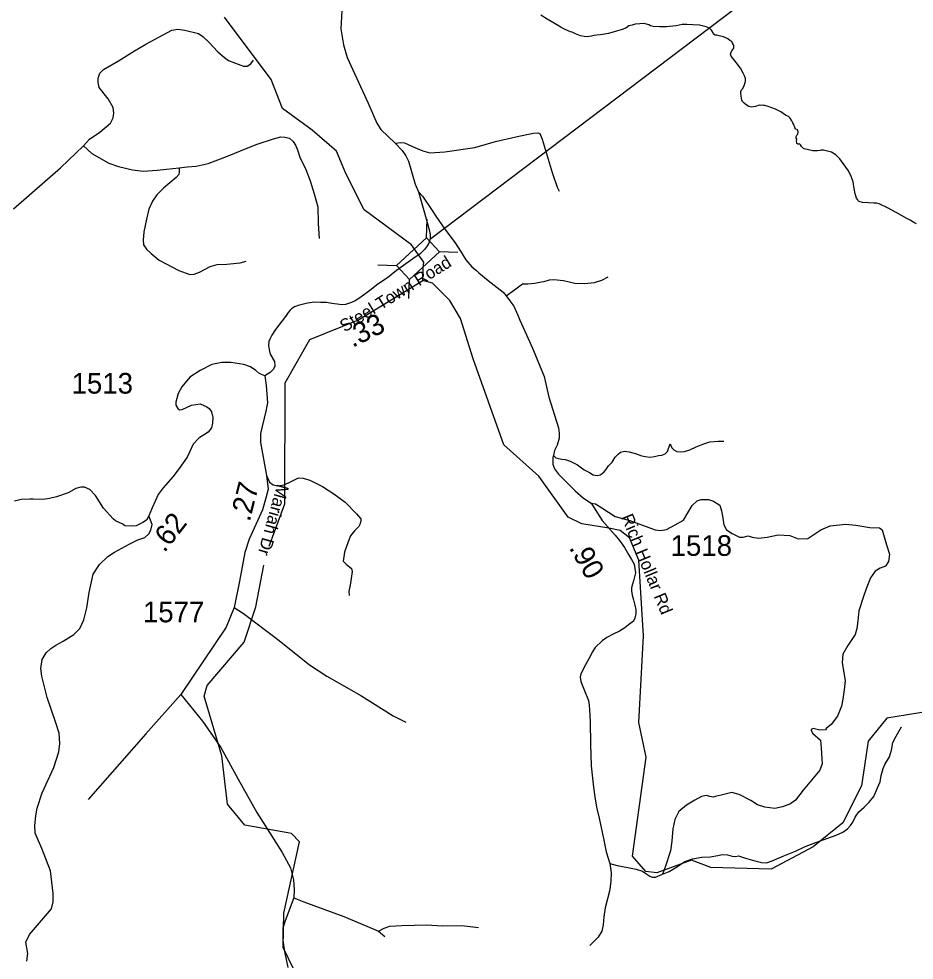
# Model space of a CAD drawing. Extents: x 1159738 to 1321356, y 736314 to 882035.
# Drawn here: x 1253008 to 1258428, y 822713 to 828411 of the extents above; entities that cross this region are included whole.
import ezdxf

# ---------------------------------------------------------------- set-up
doc = ezdxf.new("R2010")
doc.units = 0
for name, color, linetype in [('Exist Hydrographic Creek Single Shore', 7, 'Continuous'), ('Exist Hydrographic Misc Water Feature', 7, 'Continuous'), ('Exist Road Non-System Type 51', 7, 'Continuous'), ('Exist Road Secondary Mileage Hundredths English Label', 7, 'Continuous'), ('Exist Road Secondary Structure Standard Bridge CELL', 7, 'Continuous'), ('Exist Road Secondary Structure Standard Bridge Number Label', 7, 'Continuous'), ('Exist Road Secondary Type 41 Attributed', 7, 'Continuous'), ('Exist Road Secondary Type 51 Attributed', 7, 'Continuous'), ('Exist Road Secondary Type 51 Label', 7, 'Continuous'), ('Exist Road Secondary Type 51 Number Label', 7, 'Continuous')]:
    doc.layers.add(name, color=color, linetype=linetype)

msp = doc.modelspace()

# ---------------------------------------------------------------- linework, layer by layer
at = {"layer": 'Exist Hydrographic Creek Single Shore'}
for points in [[(1255453.4, 826828.1), (1255455.5, 826903.5), (1255459.5, 826939.3), (1255423.1, 826989.7), (1255384.8, 827042.8), (1255097.5, 827255.4), (1254986.4, 827474.3), (1254931.5, 827609.9), (1254784.4, 827737.6), (1254604.4, 827869.3), (1254534.4, 828044.7), (1254252.4, 828421.2)], [(1254523.7, 825220), (1254618.5, 825476), (1254620.5, 826208), (1254769.5, 826470.9), (1255063.4, 826589.7), (1255453.4, 826828.1)], [(1256579.3, 825327.3), (1256416.5, 825354.5), (1256333.5, 825395.6), (1256156.4, 825642.1), (1255944.5, 825833.4), (1255758.4, 826352.6), (1255681.4, 826597), (1255617.5, 826706.6), (1255511.5, 826810.5), (1255453.4, 826828.1)], [(1258588.6, 824231), (1258262.5, 824178.4), (1258150.6, 824039.5), (1258109.6, 823767.9), (1257995.6, 823543.7), (1257816.5, 823399.6), (1257563.5, 823263.5), (1257196.6, 823274.1), (1257080.5, 823319.1), (1256870.5, 823241.3), (1256803.5, 823249.2), (1256722.5, 823342.7), (1256805.5, 823941.8), (1256760.5, 824152.8), (1256790.5, 824677.4), (1256760.5, 825134.3), (1256705.5, 825270), (1256648.5, 825313.8), (1256579.3, 825327.3)], [(1253518.6, 820331.1), (1253416.5, 820608.9), (1253403.5, 821078.6), (1253499.5, 821224.4), (1254116.5, 821566.5), (1254303.5, 821703.9), (1254432.6, 821842.5), (1254511.5, 821982.1), (1254657.5, 822471.5), (1254670.5, 822661.7), (1254607.5, 822791), (1254612.5, 822997.7), (1254707.5, 823429), (1254658.5, 823479.3), (1254376.5, 823530.9), (1254271.5, 823657.8), (1254236.4, 823950.6), (1254129.5, 824310.6), (1254147.4, 824375.8), (1254371.5, 824637.3), (1254443.4, 824852.5), (1254490.8, 825103.5)]]:
    msp.add_lwpolyline(points, dxfattribs=at)
at = {"layer": 'Exist Hydrographic Misc Water Feature'}
for points in [[(1256278.5, 828365.9), (1256205.6, 828409.8), (1256168.2, 828432.7)], [(1256682.4, 828355.4), (1256653.9, 828345.4), (1256612.6, 828331.5), (1256576.8, 828322.4), (1256529.5, 828315.1), (1256506.4, 828311.4), (1256488.8, 828309.8), (1256474.7, 828306.2), (1256460.5, 828304.6), (1256448.4, 828302.9), (1256429.7, 828303.8), (1256408.4, 828308.1), (1256377.2, 828320.3), (1256357.3, 828329.9), (1256347, 828333.1), (1256316, 828346.4), (1256290.5, 828359.1), (1256278.5, 828365.9)], [(1257200.5, 828342), (1257188.9, 828354.4), (1257169, 828362.8), (1257129.2, 828371.9), (1257089.2, 828374.9), (1257051.2, 828375.9), (1257023.2, 828376.7), (1256987.1, 828369.6), (1256946.9, 828364.6), (1256928.9, 828363), (1256886.8, 828362.2), (1256848.8, 828365.2), (1256831, 828369.6), (1256821.1, 828373.9), (1256793.2, 828382.6), (1256767.2, 828381.2), (1256739.1, 828378), (1256721, 828372.4), (1256700.9, 828369), (1256682.4, 828355.4)], [(1257387.1, 827986.4), (1257391.3, 827990.3), (1257399.6, 828008.1), (1257406.2, 828032), (1257406.7, 828050), (1257401.1, 828066.1), (1257393.6, 828082.3), (1257376.3, 828112.8), (1257351.2, 828147.4), (1257320.1, 828184.3), (1257318.2, 828190.3), (1257316.4, 828196.3), (1257320.8, 828210.3), (1257324.9, 828218.2), (1257331.2, 828226.1), (1257335.5, 828233.9), (1257337.4, 828237.9), (1257335.7, 828243.9), (1257335.7, 828247.9), (1257334, 828254), (1257328.2, 828264.1), (1257324.4, 828274.3), (1257312.6, 828280.6), (1257300.8, 828290.9), (1257292.9, 828295.1), (1257273, 828301.7), (1257247, 828308.6), (1257233.2, 828313), (1257223.1, 828313.3), (1257213.5, 828318.7), (1257210.8, 828327.1), (1257200.5, 828342)], [(1258442.8, 827170.7), (1258427, 827179), (1258403.2, 827191.6), (1258383.5, 827202.1), (1258318.5, 827239.9), (1258267.1, 827267.3), (1258215.8, 827290.6), (1258199.8, 827295), (1258183.8, 827295.4), (1258151.9, 827298.2), (1258115.8, 827299.2), (1258102, 827303.5), (1258092, 827307.8), (1258086.3, 827315.9), (1258078.5, 827326.2), (1258074.9, 827340.2), (1258073, 827346.3), (1258071.2, 827352.3), (1258066, 827384.5), (1258059, 827424.7), (1258045.9, 827457), (1258030.7, 827491.5), (1258015.3, 827513.9), (1257978.5, 827562.8), (1257953.1, 827587.5), (1257927.6, 827604.3), (1257903.7, 827610.9), (1257879.9, 827615.5), (1257865.9, 827615.8), (1257859.7, 827614), (1257843.7, 827612.4), (1257815.7, 827613.1), (1257787.8, 827617.8), (1257762, 827624.5), (1257758, 827626.6), (1257746.3, 827638.9), (1257740.6, 827649.1), (1257736.8, 827653.2), (1257732.8, 827655.3), (1257728.7, 827653.4), (1257724.7, 827653.5), (1257718.7, 827655.7), (1257716.9, 827661.7), (1257714.9, 827665.7), (1257715.1, 827669.7), (1257715.3, 827675.7), (1257717.4, 827679.7), (1257717.5, 827683.7), (1257713.6, 827689.8), (1257713.7, 827693.8), (1257713.8, 827699.8), (1257716, 827703.8), (1257718.1, 827707.7), (1257722.2, 827711.6), (1257724.4, 827715.5), (1257726.6, 827725.5), (1257726.7, 827729.5), (1257724.7, 827733.5), (1257721, 827739.7), (1257710.9, 827743.9), (1257707.2, 827746), (1257707.3, 827750), (1257705.3, 827756), (1257701.6, 827764.2), (1257699.8, 827772.2), (1257694, 827782.3), (1257688.4, 827794.5), (1257676.7, 827810.8), (1257672.8, 827814.9), (1257667, 827819.1), (1257649.1, 827827.6), (1257621.6, 827848.3), (1257588.1, 827865.2), (1257544.4, 827880.3), (1257524.6, 827886.8), (1257516.6, 827887), (1257506.6, 827889.3), (1257498.6, 827887.5), (1257490.6, 827887.7), (1257468.4, 827880.3), (1257456.4, 827878.6), (1257444.3, 827876.9), (1257426.3, 827881.4), (1257410.6, 827889.7), (1257398.9, 827900), (1257391.1, 827908.2), (1257389.1, 827912.3), (1257385.3, 827918.4), (1257383.6, 827930.5), (1257380, 827942.5), (1257378.5, 827962.6), (1257378.6, 827970.6), (1257382.9, 827980.5), (1257387.1, 827986.4)]]:
    msp.add_lwpolyline(points, dxfattribs=at)
at = {"layer": 'Exist Road Non-System Type 51'}
for points in [[(1253398.6, 827642.1), (1253435.1, 827683.4), (1253497.1, 827725.1), (1253562.6, 827778.8), (1253578.1, 827812.2), (1253582.9, 827839.6), (1253579.3, 827875.4), (1253548.3, 827926.7), (1253494.7, 827994.7), (1253488.9, 828026), (1253488.9, 828052.3), (1253498.4, 828082.1), (1253519.8, 828104.8), (1253611.6, 828157.3), (1253708.2, 828218.1), (1253777.3, 828258.6), (1253934.7, 828343.3), (1253971.1, 828349.3), (1254012.8, 828343.3), (1254095.1, 828321.8), (1254122.5, 828305.1), (1254158.2, 828270.5), (1254211.9, 828212.1), (1254252.4, 828177.5), (1254277.4, 828159.6), (1254319.2, 828142.9), (1254368, 828123.8), (1254390.7, 828125), (1254412.1, 828139.3), (1254427.6, 828160.8)], [(1253978.3, 827509.2), (1254026, 827515.1), (1254082, 827518.7), (1254154.7, 827535.4), (1254271.5, 827579.5), (1254394.3, 827630.8), (1254451.1, 827653.4), (1254548.8, 827684.5), (1254594.1, 827696.4), (1254617.9, 827695.2), (1254646.5, 827688), (1254668, 827667.8), (1254683.5, 827646.3), (1254695.4, 827617.7), (1254709.7, 827573.5), (1254744.3, 827498.4), (1254771.7, 827431.6), (1254796.6, 827352.1), (1254818, 827273.4), (1254819.2, 827172), (1254826.3, 827081.8)], [(1255285.9, 827658), (1255318.1, 827663.3), (1255342.2, 827660.7), (1255409.2, 827629.4), (1255453.9, 827611.5), (1255495.9, 827600.7), (1255587.1, 827607), (1255767.6, 827632.9), (1255893.6, 827667.8), (1256015.7, 827696.4), (1256121.2, 827719.6), (1256150.7, 827721.4), (1256161.1, 827717.7), (1256176.3, 827682), (1256236.2, 827480.8), (1256267.4, 827392.7), (1256278.1, 827367.7)], [(1252976.1, 827261.6), (1253259.1, 827509.7), (1253398.6, 827642.1)], [(1253398.6, 827642.1), (1253450.2, 827596.2), (1253552.7, 827537.8), (1253611.2, 827517.5), (1253695.8, 827497.2), (1253761.3, 827490.1), (1253844.8, 827496), (1253900.8, 827500.8), (1253978.3, 827509.2)], [(1253978.3, 827509.2), (1253979.2, 827483.8), (1253976.9, 827469.5), (1253960.2, 827450.4), (1253882.7, 827387.2), (1253843.3, 827346.6), (1253815.9, 827307.3), (1253794.5, 827258.4), (1253781.4, 827198.7), (1253764.7, 827121.2), (1253759.9, 827071.1), (1253762.3, 827043.6), (1253781.4, 827016.2), (1253808.8, 826990), (1253856.5, 826950.6), (1253975.7, 826887.4), (1254043.6, 826863.5), (1254068.6, 826864.7), (1254102, 826877.8), (1254165.2, 826912.4), (1254208.1, 826923.2), (1254267.7, 826925.5), (1254347.6, 826935.1), (1254384.5, 826944.6)], [(1255958, 826733.7), (1256008.4, 826770.3), (1256057.5, 826808.1), (1256089, 826806.8), (1256129.3, 826810.6), (1256194.8, 826823.2), (1256220, 826832), (1256247.7, 826833.3), (1256304.4, 826827), (1256373.6, 826810.6), (1256431.6, 826809.4), (1256493.3, 826814.4), (1256537.4, 826829.5), (1256575.1, 826849.7)], [(1256950.4, 825838.8), (1256961.1, 825814.5), (1256972.6, 825803), (1256992.3, 825791.4), (1257015.4, 825789.8), (1257036.8, 825791.4), (1257069.7, 825803), (1257107.6, 825821.1), (1257148.7, 825837.6), (1257191.5, 825850.7), (1257242.5, 825855.7), (1257275.5, 825855.7)], [(1256244.2, 825768.8), (1256259.8, 825754), (1256274.6, 825749.9), (1256295.2, 825746.6), (1256315.8, 825743.3), (1256344.6, 825734.2), (1256389.9, 825712), (1256430.2, 825682.3), (1256463.1, 825664.2), (1256484.5, 825651.9), (1256497.7, 825648.6), (1256510, 825647.7), (1256527.3, 825651), (1256538.8, 825659.3), (1256552, 825670), (1256561.9, 825682.3), (1256578.3, 825704.6), (1256600.6, 825728), (1256617.8, 825757.7), (1256635.9, 825776.6), (1256650.8, 825787.3), (1256673.8, 825793.9), (1256702.6, 825789.8), (1256746.2, 825777.4), (1256770.9, 825768), (1256800.6, 825761.4), (1256829.4, 825758.1), (1256856.5, 825761.4), (1256881.2, 825767.1), (1256901, 825770.9), (1256920.7, 825779.1), (1256935.5, 825792.3), (1256950.4, 825838.8)], [(1254506.3, 825647.3), (1254524.7, 825607.4), (1254547.7, 825590.6), (1254575.2, 825584.5), (1254613.5, 825590.6), (1254661, 825613.6), (1254700.8, 825633.5), (1254729.9, 825630.4), (1254769.7, 825618.2), (1254846.3, 825581.4), (1254915.2, 825535.4), (1254984.1, 825484.8), (1255051.5, 825415.9), (1255077.5, 825385.2), (1255079, 825369.9), (1255072.9, 825350), (1255065.3, 825337.7), (1255039.2, 825311.7), (1255016.3, 825281), (1255000.9, 825245.8), (1254979.5, 825183), (1254970.3, 825129.3), (1254988.6, 825109.9), (1255010.6, 825093.7), (1255021.6, 825083.9), (1255025.4, 825065.5), (1255016.2, 824995), (1255005.5, 824944.4), (1255007, 824921.4)], [(1256473.5, 825480.1), (1256499.3, 825475.5), (1256537.3, 825451.2), (1256617.9, 825399.4), (1256706.1, 825375.1), (1256859.8, 825317.2), (1256893.2, 825314.2), (1256928.2, 825320.3), (1256981.4, 825349.2), (1257031.6, 825376.6), (1257084.9, 825464.9), (1257115.3, 825493.8), (1257138.1, 825501.4), (1257182.2, 825501.4), (1257212.6, 825492.3), (1257252.2, 825467.9), (1257262.8, 825432.9), (1257268.9, 825388.8), (1257275, 825347.7), (1257291.7, 825318.8), (1257326.7, 825295.9), (1257370.8, 825274.6), (1257392.1, 825273.1), (1257422.5, 825282.2), (1257448.4, 825273.1), (1257484.9, 825267), (1257538.1, 825274.6), (1257605, 825288.3), (1257675, 825283.7), (1257726.7, 825264), (1257784.5, 825265.5), (1257862.7, 825317.3), (1257919, 825341.6), (1258011.8, 825352.3), (1258075.7, 825346.2), (1258160.8, 825332.5), (1258218.6, 825329.5), (1258233.8, 825317.3), (1258261.2, 825227.5), (1258278, 825171.2), (1258273.4, 825127), (1258255.1, 825098.1)], [(1253806.5, 825316.9), (1253813.9, 825350.7), (1253793.9, 825402.4)], [(1253055.1, 822708.2), (1253062.8, 822754.2), (1253050.5, 822821.6), (1253071.9, 822869.1), (1253145.4, 822953.4), (1253206.4, 823024.7), (1253215.6, 823066), (1253215.6, 823116.6), (1253200.3, 823254.5), (1253146.7, 823389.4), (1253106.9, 823482), (1253105.4, 823528), (1253111.5, 823587.7), (1253119.2, 823633.7), (1253149.8, 823725.7), (1253218.7, 823878.9), (1253249.2, 823974.7), (1253255.3, 824025.3), (1253252.3, 824086.6), (1253229.3, 824155.5), (1253178.8, 824302.6), (1253146.8, 824432), (1253140.7, 824479.5), (1253148.3, 824533.1), (1253172.8, 824573), (1253200.4, 824600.6), (1253232.5, 824620.5), (1253276.9, 824643.5), (1253341.3, 824684.8), (1253376.5, 824721.6), (1253401, 824773.7), (1253419.4, 824845.8), (1253432.6, 824939.5), (1253456.8, 825049), (1253496.9, 825108.7), (1253546.6, 825156.6), (1253587.5, 825182), (1253674.8, 825231), (1253728.4, 825257.1), (1253769.8, 825272.4), (1253794.3, 825293.9), (1253806.5, 825316.9)], [(1258255.1, 825098.1), (1258223.4, 825086.8), (1258191.6, 825067.2), (1258164.6, 825028), (1258137.7, 824961.8), (1258120.5, 824907.9), (1258093.6, 824827), (1258086.3, 824768.2), (1258081.4, 824721.6), (1258071.6, 824684.9), (1258027.5, 824618.7), (1257995.7, 824564.8), (1257993.2, 824513.3), (1258010.3, 824405.5), (1258005.4, 824349.2), (1257995.7, 824292.8), (1257988.3, 824251.1), (1257963.8, 824189.9), (1257924.9, 824139.7), (1257897.9, 824117.6), (1257890.6, 824107.8), (1257856.3, 824105.4), (1257817.1, 824115.2), (1257804.9, 824110.3), (1257804.9, 824102.9), (1257814.7, 824085.7), (1257861.2, 824044.1), (1257866.1, 823997.5), (1257871, 823902), (1257856.3, 823862.7), (1257755.9, 823742.7), (1257709.4, 823681.4), (1257680, 823659.3), (1257631, 823642.2), (1257584.5, 823632.4), (1257523.3, 823639.7), (1257479.2, 823654.4), (1257440, 823679), (1257369, 823715.7), (1257324.9, 823728), (1257275.9, 823715.7), (1257224.5, 823703.5), (1257212.3, 823701), (1257190.2, 823703.5), (1257170.6, 823710.8), (1257141.3, 823703.5), (1257099.6, 823681.4), (1257050.6, 823652), (1257004.1, 823612.8), (1256980, 823564.4), (1256967.8, 823508), (1256960.4, 823434.5), (1256953.1, 823375.7), (1256923.7, 823282.6), (1256904.4, 823234.7)], [(1254311.6, 824848), (1254263.5, 824728.2), (1253988.3, 824320.6)], [(1254310.5, 824847.1), (1254367.2, 824811.8), (1254584.6, 824647.8), (1254766.8, 824500.7), (1254872.5, 824431.8), (1255079.2, 824315.3), (1255274.9, 824191.9), (1255351.4, 824153.5)], [(1253988.3, 824320.6), (1253777.5, 824083.5), (1253427.9, 823686.9)], [(1253988.3, 824320.6), (1254120.4, 824160.9), (1254230.4, 824001.2), (1254335, 823808.4), (1254447.9, 823607.4), (1254602, 823365.1), (1254651.5, 823271.4), (1254670.7, 823199), (1254673.7, 823139.2), (1254673.5, 823089.7)], [(1257365.4, 823344.3), (1257406.5, 823330.3), (1257464.1, 823315.4), (1257503.7, 823303.9), (1257533.3, 823302.3), (1257569.5, 823313.8), (1257638.7, 823345.9), (1257709.5, 823373.9), (1257768.7, 823401.9), (1257816.5, 823420), (1257900.4, 823450.5), (1257956.4, 823470.3), (1257995.9, 823488.4), (1258023.9, 823508.2), (1258042, 823527.9), (1258056.9, 823547.7), (1258071.7, 823579), (1258093.1, 823610.3), (1258126, 823639.1), (1258155.6, 823670.4), (1258183.6, 823705), (1258206.7, 823756.1), (1258221.5, 823792.3), (1258228.1, 823831.9), (1258239.6, 823873), (1258251.1, 823898.6), (1258279.1, 823944.7), (1258290.6, 823984.2), (1258298.9, 824030.4), (1258320.3, 824069.9), (1258351.6, 824125.1)], [(1256945.5, 823250.4), (1256994.9, 823280), (1257039.4, 823311.3), (1257087.1, 823326.1), (1257143.1, 823336), (1257192.5, 823339.3), (1257238.6, 823347.6), (1257266.6, 823352.5), (1257297.9, 823350.9), (1257325.9, 823342.6), (1257347.3, 823341), (1257365.4, 823344.3)], [(1256585.8, 823299), (1256593.6, 823241.6), (1256591.6, 823190.2), (1256584.4, 823130.6), (1256557.7, 823030.8), (1256549.5, 822974.9), (1256545.4, 822926.6), (1256537.2, 822889.6), (1256514.6, 822852.6), (1256464.2, 822802.2)], [(1256585.8, 823299), (1256629.4, 823286.6), (1256695.3, 823275.1), (1256744.7, 823265.2), (1256784.2, 823252), (1256810.5, 823233.9), (1256827, 823222.4), (1256841.8, 823215), (1256861.6, 823215)], [(1256861.6, 823215), (1256904.4, 823234.7), (1256945.5, 823250.4)], [(1254673.5, 823089.7), (1254650.7, 823031.3), (1254618.6, 822945.5), (1254606.3, 822907.2), (1254606.3, 822833.6), (1254615.5, 822766.2), (1254637, 822668.1)], [(1254673.5, 823089.7), (1254733.2, 823065.9), (1254975.2, 822978.5), (1255152.8, 822903.4), (1255185.2, 822888.7), (1255224.3, 822856.6)], [(1255185.2, 822888.7), (1255220.3, 822906.9), (1255254.4, 822918.2), (1255327, 822922.8), (1255475.6, 822927.3), (1255573.2, 822921.6), (1255690.1, 822922.8), (1255791.1, 822911.4)]]:
    msp.add_lwpolyline(points, dxfattribs=at)
at = {"layer": 'Exist Road Secondary Structure Standard Bridge CELL'}
for p, q in [((1255475.7, 827085.4), (1255480, 827198.5)), ((1255552.7, 827002.5), (1255665.8, 826998.2)), ((1255180.5, 826921.5), (1255293.6, 826917.3)), ((1255368.1, 826719.3), (1255372.4, 826832.4))]:
    msp.add_line(p, q, dxfattribs=at)
msp.add_lwpolyline([(1255293.6, 826917.3), (1255475.4, 827085.8), (1255554.1, 827000.9), (1255372.4, 826832.4)], close=True, dxfattribs=at)
at = {"layer": 'Exist Road Secondary Structure Standard Bridge Number Label'}
msp.add_line((1255503, 827081.8), (1257520.8, 828608.8), dxfattribs=at)
at = {"layer": 'Exist Road Secondary Type 41 Attributed'}
msp.add_lwpolyline([(1255427, 827363.9), (1255452.3, 827338.1), (1255506.1, 827257.2), (1255531.6, 827216.1), (1255586.7, 827138.7), (1255649.2, 827055.9), (1255681.3, 827005.7), (1255714.3, 826953), (1255750.5, 826911), (1255778, 826887.4), (1255793.3, 826874.4), (1255850, 826828.3), (1255939.4, 826756.6), (1255958, 826733.7), (1255980.1, 826705.2), (1256005.5, 826671.9), (1256028.8, 826617.5), (1256040.6, 826587.2), (1256070.9, 826521), (1256117.5, 826418.5), (1256189, 826246.9), (1256216.2, 826120.6), (1256274.6, 825934.7), (1256279.6, 825903.4), (1256279.6, 825873.8), (1256266.4, 825831), (1256251.6, 825797.6), (1256244.2, 825768.8), (1256240.5, 825755.2), (1256240, 825735.1), (1256240, 825716.1), (1256249.9, 825687.3), (1256274.6, 825656), (1256376.7, 825554.5), (1256425.3, 825510.8), (1256473.5, 825480.1), (1256539.7, 825374.5), (1256617.1, 825285.2), (1256645.1, 825253), (1256673.9, 825211), (1256699.4, 825168.2), (1256717.5, 825138.5), (1256732.3, 825110.5), (1256738.1, 825084.2), (1256741.4, 825058.7), (1256735.6, 825033.5), (1256728.2, 825009.6), (1256722.4, 824989.1), (1256717.5, 824966.8), (1256717.5, 824948.7), (1256720.8, 824923.2), (1256728.2, 824893.5), (1256738.1, 824863), (1256743.8, 824836.7), (1256742.2, 824811.6), (1256738.1, 824784.4), (1256728.2, 824766.3), (1256699.4, 824744), (1256676.3, 824725.9), (1256643.4, 824705.3), (1256606.4, 824686.4), (1256566.9, 824665.8), (1256538.9, 824646), (1256496.9, 824606.5), (1256480.4, 824578.9), (1256460.7, 824541.8), (1256437.6, 824501.5), (1256409.6, 824446.3), (1256405.5, 824426.5), (1256409.6, 824400.2), (1256426.9, 824359.4), (1256438.4, 824329.7), (1256447.5, 824305), (1256455.7, 824285.3), (1256460.7, 824257.3), (1256463.1, 824228.4), (1256465.6, 824194.7), (1256466.4, 824156), (1256468.9, 824021.3), (1256472.2, 823889.5), (1256481.2, 823814.6), (1256486.2, 823761), (1256494.4, 823701.7), (1256505.1, 823639.9), (1256520.8, 823572.4), (1256547.9, 823449.3), (1256564.4, 823368.6), (1256585.8, 823299)], dxfattribs=at)
at = {"layer": 'Exist Road Secondary Type 51 Attributed'}
for points in [[(1254963.6, 828459.2), (1254956.6, 828351.2), (1254973.4, 828253), (1254995.9, 828177.2), (1255122, 827901.4), (1255175.3, 827779.3), (1255199.2, 827741.5), (1255285.9, 827658), (1255329.4, 827614.1), (1255350.2, 827582.1), (1255366.6, 827549.3), (1255407.9, 827411), (1255427, 827363.9)], [(1255427, 827363.9), (1255459.3, 827250.7), (1255493.6, 827128.8), (1255497.2, 827102.6), (1255497.2, 827079.1), (1255490.3, 827052.3), (1255480.6, 827036.8), (1255465.7, 827017.3), (1255435, 826987.6), (1255407.3, 826969.2), (1255293.9, 826887.4), (1255239.5, 826844.3), (1255181.9, 826805.2), (1255132.5, 826766.5), (1255077.4, 826726.2), (1255044.5, 826705.2), (1255021.5, 826693.6), (1255004.2, 826687.9), (1254984.4, 826681.3), (1254962.2, 826679.6), (1254934.2, 826683.8), (1254903, 826689.1), (1254870.9, 826693.2), (1254833.9, 826694.9), (1254796.8, 826695.7), (1254754.9, 826689.9), (1254730.2, 826684.6), (1254698.1, 826676.4), (1254676.7, 826668.1), (1254659.4, 826656.6), (1254649.6, 826648.4), (1254638.9, 826634.4), (1254625.7, 826615.4), (1254610.1, 826593.2), (1254592, 826570.6), (1254576.3, 826549.2), (1254560.7, 826531.1), (1254538.5, 826495.9), (1254528.8, 826476.4), (1254521.6, 826458.5), (1254519, 826431.3), (1254524.7, 826400.5), (1254530.2, 826382.4), (1254555.4, 826336.5), (1254556.9, 826308.4), (1254550.3, 826290.6), (1254528.3, 826271.3), (1254497.4, 826250)], [(1254497.4, 826250), (1254476.8, 826257.9), (1254459.9, 826266.6), (1254441.9, 826282), (1254410.7, 826304.5), (1254370.2, 826318.4), (1254290.8, 826331.2), (1254236.8, 826331.9), (1254175.8, 826319.1), (1254106.1, 826282.7), (1254043.6, 826241.8), (1253994.2, 826183.6), (1253972.7, 826143.2), (1253958.3, 826090.9), (1253958.3, 826072.5), (1253970.1, 826053), (1253980.9, 826044.3), (1253997.1, 826045.7), (1254053, 826072), (1254105.7, 826080.3), (1254146.6, 826063.5), (1254160.4, 826052.2), (1254174.8, 826032.2), (1254181.4, 825997.4), (1254180.4, 825964.6), (1254173.2, 825936.5), (1254153, 825909), (1254096.7, 825872.7), (1254063.9, 825837.3), (1254039.9, 825788.1), (1254026.7, 825758.5), (1253979, 825689.3), (1253940.7, 825639.8), (1253881, 825573), (1253851.8, 825532.5), (1253814.9, 825451.6), (1253793.9, 825402.4), (1253781.1, 825376.8), (1253758.5, 825362.6), (1253717.4, 825342.8), (1253690.9, 825340.4), (1253649.9, 825342.8), (1253637.2, 825351.7), (1253592.3, 825372.4), (1253579.2, 825385.6), (1253520.7, 825449.3), (1253471.2, 825526.4), (1253437.4, 825562.7), (1253405.1, 825575.6), (1253382.6, 825576.6), (1253352.8, 825567.9), (1253305.5, 825542), (1253236.3, 825518.4), (1253194.3, 825507.2), (1253154.8, 825501.5), (1253093.8, 825504.1), (1253074.4, 825504.1), (1253022.2, 825502.6), (1252981.2, 825491.3)], [(1254497.4, 826250), (1254505.5, 826192.5), (1254513.1, 826086.3), (1254504, 826035.8), (1254469.9, 825900.4), (1254471.7, 825846.9), (1254506.3, 825647.3), (1254517, 825564.5), (1254505.4, 825517.8), (1254482.3, 825440), (1254401.8, 825262.2), (1254375.9, 825180.6), (1254343.5, 825006.8), (1254311.6, 824848)]]:
    msp.add_lwpolyline(points, dxfattribs=at)

# ---------------------------------------------------------------- texts
at = {"layer": 'Exist Road Secondary Mileage Hundredths English Label'}
for s, rotation, p in [('.33', 26.5757, (1255027.8, 826419.1)), ('.27', 75.9636, (1254405.6, 825363)), ('.62', 51.9134, (1253888.9, 825175.9)), ('.90', 299.4632, (1256336.1, 825210))]:
    msp.add_text(s, height=125, rotation=rotation, dxfattribs=at).set_placement(p)
at = {"layer": 'Exist Road Secondary Type 51 Label'}
for s, rotation, p in [('Steel Town Road', 31.8153, (1254980.3, 826512.1)), ('Mariah Dr', 254.3863, (1254572.3, 825599.3)), ('Rich Hollar Rd', 292.3821, (1256652.8, 825396.2))]:
    msp.add_text(s, height=75, rotation=rotation, dxfattribs=at).set_placement(p)
at = {"layer": 'Exist Road Secondary Type 51 Number Label'}
for s, p in [('1513', (1253326.9, 826142.7)), ('1518', (1256953.8, 825160.7)), ('1577', (1253758.9, 824758.4))]:
    msp.add_text(s, height=125, dxfattribs=at).set_placement(p)

doc.saveas('drawing.dxf')
